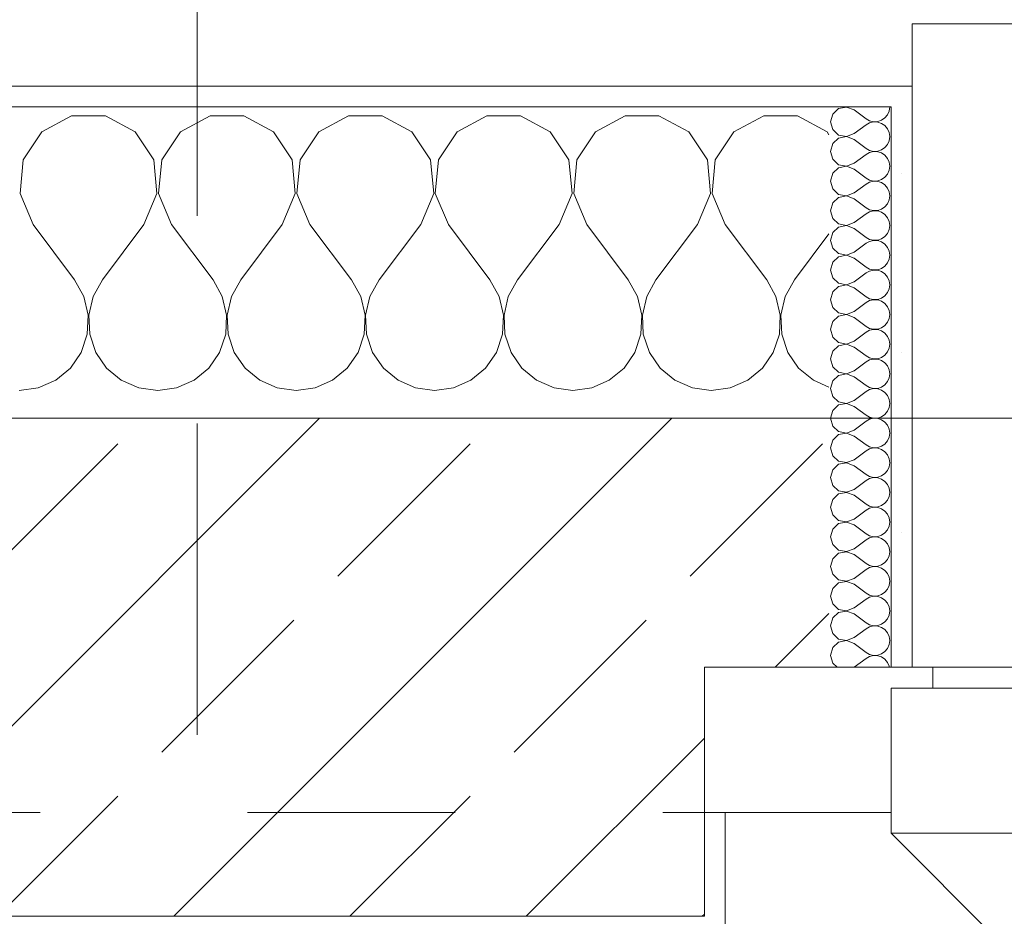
# Model space of a CAD drawing. Header units: metres. Extents: x -4 to 99, y -11 to 17.
# Tile 513 of 656: x 36.8 to 37.274, y 13.455 to 13.887. Entities that reach past the tile are written whole.
import ezdxf

# ---------------------------------------------------------------- set-up
doc = ezdxf.new("R2010")
doc.units = ezdxf.units.M
doc.header["$MEASUREMENT"] = 0
for name, pattern in [('Schnittlinie', [0.3, 0.15, -0.075, 0, -0.075]), ('Strichlinie eng', [0.115, 0.075, -0.04]), ('Untersicht', [0.1, 0.075, -0.025])]:
    doc.linetypes.add(name, pattern=pattern)
for name, color, linetype in [('152 - Bemaßung_ Beschriftung.Ausbau', 7, 'Continuous'), ('203 - Marker.Schnitt - Ausbaudetail SA', 7, 'Continuous'), ('603 - Struktur.Bodenplatte_ Decke Roh', 7, 'Continuous'), ('604 - Struktur.Wand Aussen', 7, 'Continuous'), ('Neubau_653 - Abdeckung.TB Verkofferung', 7, 'Continuous')]:
    doc.layers.add(name, color=color, linetype=linetype)
doc.styles.add('ERSTELLTER_STIL_2', font='txt')
doc.dimstyles.new('ERSTELLTER_STIL__2', dxfattribs={"dimtxt": 0.1, "dimasz": 0.0532, "dimexe": 0.18, "dimexo": 0.0625, "dimgap": 0, "dimtad": 1, "dimtih": 1, "dimtoh": 1, "dimzin": 0, "dimdsep": 46, "dimtxsty": 'ERSTELLTER_STIL_2', "dimblk": 'ARROWHEAD_2', "dimblk1": 'ARROWHEAD_2', "dimblk2": 'ARROWHEAD_2', "dimcen": 0.09, "dimse1": 1, "dimse2": 1, "dimclrd": 7, "dimclre": 7, "dimclrt": 7, "dimazin": 0, "dimtfac": 1, "dimtdec": 4, "dimtmove": 0, "dimatfit": 3, "dimfxl": 1, "dimtolj": 1, "dimtzin": 0, "dimarcsym": 0})
pattern_1 = [(0, (0, 0), (0, 0.08660254), [0, -0.05]), (0, (0.025, 0.0433), (0, 0.08660254), [0, -0.05])]

# ---------------------------------------------------------------- blocks, each defined once
blk = doc.blocks.new('*X38')
at = {"layer": '604 - Struktur.Wand Aussen', "color": 7, "linetype": 'Continuous', "lineweight": 5}
for p, q in [((36.82521, 13.84066), (36.8109, 13.83299)), ((36.84145, 13.84066), (36.82521, 13.84066)), ((36.85576, 13.83299), (36.84145, 13.84066)), ((36.89188, 13.84066), (36.87757, 13.83299)), ((36.90812, 13.84066), (36.89188, 13.84066)), ((36.92243, 13.83299), (36.90812, 13.84066)), ((36.95855, 13.84066), (36.94424, 13.83299)), ((36.97479, 13.84066), (36.95855, 13.84066)), ((36.9891, 13.83299), (36.97479, 13.84066)), ((37.02521, 13.84066), (37.0109, 13.83299)), ((37.04145, 13.84066), (37.02521, 13.84066)), ((37.05576, 13.83299), (37.04145, 13.84066)), ((37.09188, 13.84066), (37.07757, 13.83299)), ((37.10812, 13.84066), (37.09188, 13.84066)), ((37.12243, 13.83299), (37.10812, 13.84066)), ((37.15855, 13.84066), (37.14424, 13.83299)), ((37.17479, 13.84066), (37.15855, 13.84066)), ((37.1891, 13.83299), (37.17479, 13.84066)), ((36.8109, 13.83299), (36.80192, 13.81947)), ((36.86475, 13.81947), (36.85576, 13.83299)), ((36.87757, 13.83299), (36.86858, 13.81947)), ((36.93142, 13.81947), (36.92243, 13.83299)), ((36.94424, 13.83299), (36.93525, 13.81947)), ((36.99808, 13.81947), (36.9891, 13.83299)), ((37.0109, 13.83299), (37.00192, 13.81947)), ((37.06475, 13.81947), (37.05576, 13.83299)), ((37.07757, 13.83299), (37.06858, 13.81947)), ((37.13142, 13.81947), (37.12243, 13.83299)), ((37.14424, 13.83299), (37.13525, 13.81947)), ((37.19, 13.83163), (37.1891, 13.83299)), ((36.80192, 13.81947), (36.80038, 13.8033)), ((36.86629, 13.8033), (36.86475, 13.81947)), ((36.86858, 13.81947), (36.86705, 13.8033)), ((36.93295, 13.8033), (36.93142, 13.81947)), ((36.93525, 13.81947), (36.93371, 13.8033)), ((36.99962, 13.8033), (36.99808, 13.81947)), ((37.00192, 13.81947), (37.00038, 13.8033)), ((37.06629, 13.8033), (37.06475, 13.81947)), ((37.06858, 13.81947), (37.06705, 13.8033)), ((37.13295, 13.8033), (37.13142, 13.81947)), ((37.13525, 13.81947), (37.13371, 13.8033)), ((36.80038, 13.8033), (36.80667, 13.78833)), ((36.86, 13.78833), (36.86629, 13.8033)), ((36.86705, 13.8033), (36.87333, 13.78833)), ((36.92667, 13.78833), (36.93295, 13.8033)), ((36.93371, 13.8033), (36.94, 13.78833)), ((36.99333, 13.78833), (36.99962, 13.8033)), ((37.00038, 13.8033), (37.00667, 13.78833)), ((37.06, 13.78833), (37.06629, 13.8033)), ((37.06705, 13.8033), (37.07333, 13.78833)), ((37.12667, 13.78833), (37.13295, 13.8033)), ((37.13371, 13.8033), (37.14, 13.78833)), ((36.80667, 13.78833), (36.82667, 13.76167)), ((36.86, 13.78833), (36.84, 13.76167)), ((36.87333, 13.78833), (36.89333, 13.76167)), ((36.92667, 13.78833), (36.90667, 13.76167)), ((36.94, 13.78833), (36.96, 13.76167)), ((36.99333, 13.78833), (36.97333, 13.76167)), ((37.00667, 13.78833), (37.02667, 13.76167)), ((37.06, 13.78833), (37.04, 13.76167)), ((37.07333, 13.78833), (37.09333, 13.76167)), ((37.12667, 13.78833), (37.10667, 13.76167)), ((37.14, 13.78833), (37.16, 13.76167)), ((37.19, 13.78389), (37.17333, 13.76167)), ((36.83112, 13.75362), (36.82667, 13.76167)), ((36.84, 13.76167), (36.83555, 13.75362)), ((36.89778, 13.75362), (36.89333, 13.76167)), ((36.90667, 13.76167), (36.90222, 13.75362)), ((36.96445, 13.75362), (36.96, 13.76167)), ((36.97333, 13.76167), (36.96888, 13.75362)), ((37.03112, 13.75362), (37.02667, 13.76167)), ((37.04, 13.76167), (37.03555, 13.75362)), ((37.09778, 13.75362), (37.09333, 13.76167)), ((37.10667, 13.76167), (37.10222, 13.75362)), ((37.16445, 13.75362), (37.16, 13.76167)), ((37.17333, 13.76167), (37.16888, 13.75362)), ((36.8332, 13.74466), (36.83112, 13.75362)), ((36.83555, 13.75362), (36.83347, 13.74466)), ((36.89987, 13.74466), (36.89778, 13.75362)), ((36.90222, 13.75362), (36.90013, 13.74466)), ((36.96653, 13.74466), (36.96445, 13.75362)), ((36.96888, 13.75362), (36.9668, 13.74466)), ((37.0332, 13.74466), (37.03112, 13.75362)), ((37.03555, 13.75362), (37.03347, 13.74466)), ((37.09987, 13.74466), (37.09778, 13.75362)), ((37.10222, 13.75362), (37.10013, 13.74466)), ((37.16653, 13.74466), (37.16445, 13.75362)), ((37.16888, 13.75362), (37.1668, 13.74466)), ((36.83275, 13.73547), (36.8332, 13.74466)), ((36.83347, 13.74466), (36.83391, 13.73547)), ((36.89942, 13.73547), (36.89987, 13.74466)), ((36.90013, 13.74466), (36.90058, 13.73547)), ((36.96609, 13.73547), (36.96653, 13.74466)), ((36.9668, 13.74466), (36.96725, 13.73547)), ((37.03275, 13.73547), (37.0332, 13.74466)), ((37.03347, 13.74466), (37.03391, 13.73547)), ((37.09942, 13.73547), (37.09987, 13.74466)), ((37.10013, 13.74466), (37.10058, 13.73547)), ((37.16609, 13.73547), (37.16653, 13.74466)), ((37.1668, 13.74466), (37.16725, 13.73547)), ((36.82981, 13.72676), (36.83275, 13.73547)), ((36.83391, 13.73547), (36.83685, 13.72676)), ((36.89648, 13.72676), (36.89942, 13.73547)), ((36.90058, 13.73547), (36.90352, 13.72676)), ((36.96315, 13.72676), (36.96609, 13.73547)), ((36.96725, 13.73547), (36.97019, 13.72676)), ((37.02981, 13.72676), (37.03275, 13.73547)), ((37.03391, 13.73547), (37.03685, 13.72676)), ((37.09648, 13.72676), (37.09942, 13.73547)), ((37.10058, 13.73547), (37.10352, 13.72676)), ((37.16315, 13.72676), (37.16609, 13.73547)), ((37.16725, 13.73547), (37.17019, 13.72676)), ((36.82461, 13.71918), (36.82981, 13.72676)), ((36.83685, 13.72676), (36.84206, 13.71918)), ((36.89127, 13.71918), (36.89648, 13.72676)), ((36.90352, 13.72676), (36.90873, 13.71918)), ((36.95794, 13.71918), (36.96315, 13.72676)), ((36.97019, 13.72676), (36.97539, 13.71918)), ((37.02461, 13.71918), (37.02981, 13.72676)), ((37.03685, 13.72676), (37.04206, 13.71918)), ((37.09127, 13.71918), (37.09648, 13.72676)), ((37.10352, 13.72676), (37.10873, 13.71918)), ((37.15794, 13.71918), (37.16315, 13.72676)), ((37.17019, 13.72676), (37.17539, 13.71918)), ((36.81752, 13.71331), (36.82461, 13.71918)), ((36.84206, 13.71918), (36.84914, 13.71331)), ((36.88419, 13.71331), (36.89127, 13.71918)), ((36.90873, 13.71918), (36.91581, 13.71331)), ((36.95086, 13.71331), (36.95794, 13.71918)), ((36.97539, 13.71918), (36.98248, 13.71331)), ((37.01752, 13.71331), (37.02461, 13.71918)), ((37.04206, 13.71918), (37.04914, 13.71331)), ((37.08419, 13.71331), (37.09127, 13.71918)), ((37.10873, 13.71918), (37.11581, 13.71331)), ((37.15086, 13.71331), (37.15794, 13.71918)), ((37.17539, 13.71918), (37.18248, 13.71331)), ((36.80911, 13.7096), (36.81752, 13.71331)), ((36.84914, 13.71331), (36.85756, 13.7096)), ((36.87578, 13.7096), (36.88419, 13.71331)), ((36.91581, 13.71331), (36.92422, 13.7096)), ((36.94244, 13.7096), (36.95086, 13.71331)), ((36.98248, 13.71331), (36.99089, 13.7096)), ((37.00911, 13.7096), (37.01752, 13.71331)), ((37.04914, 13.71331), (37.05756, 13.7096)), ((37.07578, 13.7096), (37.08419, 13.71331)), ((37.11581, 13.71331), (37.12422, 13.7096)), ((37.14244, 13.7096), (37.15086, 13.71331)), ((37.18248, 13.71331), (37.19, 13.70999)), ((36.8, 13.70833), (36.80911, 13.7096)), ((36.85756, 13.7096), (36.86667, 13.70833)), ((36.86667, 13.70833), (36.87578, 13.7096)), ((36.92422, 13.7096), (36.93333, 13.70833)), ((36.93333, 13.70833), (36.94244, 13.7096)), ((36.99089, 13.7096), (37, 13.70833)), ((37, 13.70833), (37.00911, 13.7096)), ((37.05756, 13.7096), (37.06667, 13.70833)), ((37.06667, 13.70833), (37.07578, 13.7096)), ((37.12422, 13.7096), (37.13333, 13.70833)), ((37.13333, 13.70833), (37.14244, 13.7096))]:
    blk.add_line(p, q, dxfattribs=at)
blk = doc.blocks.new('*X66')
at = {"layer": '604 - Struktur.Wand Aussen', "color": 7, "linetype": 'Continuous', "lineweight": 5}
for p, q in [((37.19466, 13.84425), (37.19178, 13.84161)), ((37.1985, 13.84497), (37.19466, 13.84425)), ((37.20214, 13.84357), (37.1985, 13.84497)), ((37.21901, 13.84305), (37.21929, 13.845)), ((37.19178, 13.84161), (37.19071, 13.83786)), ((37.20214, 13.84357), (37.20786, 13.83929)), ((37.20786, 13.83929), (37.20958, 13.83833)), ((37.21534, 13.83861), (37.21696, 13.83973)), ((37.21696, 13.83973), (37.21822, 13.84124)), ((37.21822, 13.84124), (37.21901, 13.84305)), ((37.19071, 13.83786), (37.19178, 13.8341)), ((37.20214, 13.83214), (37.20786, 13.83643)), ((37.20958, 13.83738), (37.20786, 13.83643)), ((37.20958, 13.83833), (37.2115, 13.83789)), ((37.2115, 13.83783), (37.20958, 13.83738)), ((37.2115, 13.83789), (37.21347, 13.83798)), ((37.21347, 13.83773), (37.2115, 13.83783)), ((37.21347, 13.83798), (37.21534, 13.83861)), ((37.21534, 13.8371), (37.21347, 13.83773)), ((37.21696, 13.83599), (37.21534, 13.8371)), ((37.21822, 13.83447), (37.21696, 13.83599)), ((37.21901, 13.83267), (37.21822, 13.83447)), ((37.19178, 13.8341), (37.19466, 13.83147)), ((37.19466, 13.82996), (37.19178, 13.82733)), ((37.19466, 13.83147), (37.1985, 13.83074)), ((37.1985, 13.83069), (37.19466, 13.82996)), ((37.1985, 13.83074), (37.20214, 13.83214)), ((37.20214, 13.82929), (37.1985, 13.83069)), ((37.21929, 13.83071), (37.21901, 13.83267)), ((37.21901, 13.82876), (37.21929, 13.83071)), ((37.19178, 13.82733), (37.19071, 13.82357)), ((37.20214, 13.82929), (37.20786, 13.825)), ((37.20786, 13.825), (37.20958, 13.82405)), ((37.21534, 13.82433), (37.21696, 13.82544)), ((37.21696, 13.82544), (37.21822, 13.82696)), ((37.21822, 13.82696), (37.21901, 13.82876)), ((37.19071, 13.82357), (37.19178, 13.81982)), ((37.20214, 13.81786), (37.20786, 13.82214)), ((37.20958, 13.8231), (37.20786, 13.82214)), ((37.20958, 13.82405), (37.2115, 13.8236)), ((37.2115, 13.82354), (37.20958, 13.8231)), ((37.2115, 13.8236), (37.21347, 13.8237)), ((37.21347, 13.82345), (37.2115, 13.82354)), ((37.21347, 13.8237), (37.21534, 13.82433)), ((37.21534, 13.82282), (37.21347, 13.82345)), ((37.21696, 13.8217), (37.21534, 13.82282)), ((37.21822, 13.82018), (37.21696, 13.8217)), ((37.21901, 13.81838), (37.21822, 13.82018)), ((37.19178, 13.81982), (37.19466, 13.81718)), ((37.19466, 13.81567), (37.19178, 13.81304)), ((37.19466, 13.81718), (37.1985, 13.81646)), ((37.1985, 13.8164), (37.19466, 13.81567)), ((37.1985, 13.81646), (37.20214, 13.81786)), ((37.20214, 13.815), (37.1985, 13.8164)), ((37.21929, 13.81643), (37.21901, 13.81838)), ((37.21901, 13.81448), (37.21929, 13.81643)), ((37.19178, 13.81304), (37.19071, 13.80929)), ((37.20214, 13.815), (37.20786, 13.81071)), ((37.20786, 13.81071), (37.20958, 13.80976)), ((37.21534, 13.81004), (37.21696, 13.81116)), ((37.21696, 13.81116), (37.21822, 13.81267)), ((37.21822, 13.81267), (37.21901, 13.81448)), ((37.19071, 13.80929), (37.19178, 13.80553)), ((37.20214, 13.80357), (37.20786, 13.80786)), ((37.20958, 13.80881), (37.20786, 13.80786)), ((37.20958, 13.80976), (37.2115, 13.80931)), ((37.2115, 13.80926), (37.20958, 13.80881)), ((37.2115, 13.80931), (37.21347, 13.80941)), ((37.21347, 13.80916), (37.2115, 13.80926)), ((37.21347, 13.80941), (37.21534, 13.81004)), ((37.21534, 13.80853), (37.21347, 13.80916)), ((37.21696, 13.80742), (37.21534, 13.80853)), ((37.21822, 13.8059), (37.21696, 13.80742)), ((37.21901, 13.80409), (37.21822, 13.8059)), ((37.19178, 13.80553), (37.19466, 13.8029)), ((37.19466, 13.80139), (37.19178, 13.79876)), ((37.19466, 13.8029), (37.1985, 13.80217)), ((37.1985, 13.80211), (37.19466, 13.80139)), ((37.1985, 13.80217), (37.20214, 13.80357)), ((37.20214, 13.80071), (37.1985, 13.80211)), ((37.21929, 13.80214), (37.21901, 13.80409)), ((37.21901, 13.80019), (37.21929, 13.80214)), ((37.19178, 13.79876), (37.19071, 13.795)), ((37.20214, 13.80071), (37.20786, 13.79643)), ((37.20786, 13.79643), (37.20958, 13.79547)), ((37.21534, 13.79575), (37.21696, 13.79687)), ((37.21696, 13.79687), (37.21822, 13.79839)), ((37.21822, 13.79839), (37.21901, 13.80019)), ((37.19071, 13.795), (37.19178, 13.79124)), ((37.20214, 13.78929), (37.20786, 13.79357)), ((37.20958, 13.79453), (37.20786, 13.79357)), ((37.20958, 13.79547), (37.2115, 13.79503)), ((37.2115, 13.79497), (37.20958, 13.79453)), ((37.2115, 13.79503), (37.21347, 13.79512)), ((37.21347, 13.79488), (37.2115, 13.79497)), ((37.21347, 13.79512), (37.21534, 13.79575)), ((37.21534, 13.79425), (37.21347, 13.79488)), ((37.21696, 13.79313), (37.21534, 13.79425)), ((37.21822, 13.79161), (37.21696, 13.79313)), ((37.21901, 13.78981), (37.21822, 13.79161)), ((37.19178, 13.79124), (37.19466, 13.78861)), ((37.19466, 13.7871), (37.19178, 13.78447)), ((37.19466, 13.78861), (37.1985, 13.78789)), ((37.1985, 13.78783), (37.19466, 13.7871)), ((37.1985, 13.78789), (37.20214, 13.78929)), ((37.20214, 13.78643), (37.1985, 13.78783)), ((37.21929, 13.78786), (37.21901, 13.78981)), ((37.21901, 13.78591), (37.21929, 13.78786)), ((37.19178, 13.78447), (37.19071, 13.78071)), ((37.20214, 13.78643), (37.20786, 13.78214)), ((37.20786, 13.78214), (37.20958, 13.78119)), ((37.21534, 13.78147), (37.21696, 13.78258)), ((37.21696, 13.78258), (37.21822, 13.7841)), ((37.21822, 13.7841), (37.21901, 13.78591)), ((37.19071, 13.78071), (37.19178, 13.77696)), ((37.20214, 13.775), (37.20786, 13.77929)), ((37.20958, 13.78024), (37.20786, 13.77929)), ((37.20958, 13.78119), (37.2115, 13.78074)), ((37.2115, 13.78069), (37.20958, 13.78024)), ((37.2115, 13.78074), (37.21347, 13.78084)), ((37.21347, 13.78059), (37.2115, 13.78069)), ((37.21347, 13.78084), (37.21534, 13.78147)), ((37.21534, 13.77996), (37.21347, 13.78059)), ((37.21696, 13.77884), (37.21534, 13.77996)), ((37.21822, 13.77733), (37.21696, 13.77884)), ((37.19178, 13.77696), (37.19466, 13.77433)), ((37.19466, 13.77282), (37.19178, 13.77018)), ((37.19466, 13.77433), (37.1985, 13.7736)), ((37.1985, 13.77354), (37.19466, 13.77282)), ((37.1985, 13.7736), (37.20214, 13.775)), ((37.20214, 13.77214), (37.1985, 13.77354)), ((37.21901, 13.77552), (37.21822, 13.77733)), ((37.21929, 13.77357), (37.21901, 13.77552)), ((37.21901, 13.77162), (37.21929, 13.77357)), ((37.19178, 13.77018), (37.19071, 13.76643)), ((37.20214, 13.77214), (37.20786, 13.76786)), ((37.21534, 13.76718), (37.21696, 13.7683)), ((37.21696, 13.7683), (37.21822, 13.76982)), ((37.21822, 13.76982), (37.21901, 13.77162)), ((37.19071, 13.76643), (37.19178, 13.76267)), ((37.20214, 13.76071), (37.20786, 13.765)), ((37.20786, 13.76786), (37.20958, 13.7669)), ((37.20958, 13.76595), (37.20786, 13.765)), ((37.20958, 13.7669), (37.2115, 13.76646)), ((37.2115, 13.7664), (37.20958, 13.76595)), ((37.2115, 13.76646), (37.21347, 13.76655)), ((37.21347, 13.7663), (37.2115, 13.7664)), ((37.21347, 13.76655), (37.21534, 13.76718)), ((37.21534, 13.76567), (37.21347, 13.7663)), ((37.21696, 13.76456), (37.21534, 13.76567)), ((37.21822, 13.76304), (37.21696, 13.76456)), ((37.19178, 13.76267), (37.19466, 13.76004)), ((37.19466, 13.75853), (37.19178, 13.7559)), ((37.19466, 13.76004), (37.1985, 13.75931)), ((37.1985, 13.75926), (37.19466, 13.75853)), ((37.1985, 13.75931), (37.20214, 13.76071)), ((37.20214, 13.75786), (37.1985, 13.75926)), ((37.21901, 13.76124), (37.21822, 13.76304)), ((37.21929, 13.75929), (37.21901, 13.76124)), ((37.21901, 13.75733), (37.21929, 13.75929)), ((37.19178, 13.7559), (37.19071, 13.75214)), ((37.20214, 13.75786), (37.20786, 13.75357)), ((37.21534, 13.7529), (37.21696, 13.75401)), ((37.21696, 13.75401), (37.21822, 13.75553)), ((37.21822, 13.75553), (37.21901, 13.75733)), ((37.19071, 13.75214), (37.19178, 13.74839)), ((37.20214, 13.74643), (37.20786, 13.75071)), ((37.20786, 13.75357), (37.20958, 13.75262)), ((37.20958, 13.75167), (37.20786, 13.75071)), ((37.20958, 13.75262), (37.2115, 13.75217)), ((37.2115, 13.75211), (37.20958, 13.75167)), ((37.2115, 13.75217), (37.21347, 13.75227)), ((37.21347, 13.75202), (37.2115, 13.75211)), ((37.21347, 13.75227), (37.21534, 13.7529)), ((37.21534, 13.75139), (37.21347, 13.75202)), ((37.21696, 13.75027), (37.21534, 13.75139)), ((37.21822, 13.74876), (37.21696, 13.75027)), ((37.19178, 13.74839), (37.19466, 13.74575)), ((37.19466, 13.74425), (37.19178, 13.74161)), ((37.19466, 13.74575), (37.1985, 13.74503)), ((37.1985, 13.74497), (37.19466, 13.74425)), ((37.1985, 13.74503), (37.20214, 13.74643)), ((37.20214, 13.74357), (37.1985, 13.74497)), ((37.21901, 13.74695), (37.21822, 13.74876)), ((37.21929, 13.745), (37.21901, 13.74695)), ((37.21901, 13.74305), (37.21929, 13.745)), ((37.19178, 13.74161), (37.19071, 13.73786)), ((37.20214, 13.74357), (37.20786, 13.73929)), ((37.21534, 13.73861), (37.21696, 13.73973)), ((37.21696, 13.73973), (37.21822, 13.74124)), ((37.21822, 13.74124), (37.21901, 13.74305)), ((37.19071, 13.73786), (37.19178, 13.7341)), ((37.20214, 13.73214), (37.20786, 13.73643)), ((37.20786, 13.73929), (37.20958, 13.73833)), ((37.20958, 13.73738), (37.20786, 13.73643)), ((37.20958, 13.73833), (37.2115, 13.73789)), ((37.2115, 13.73783), (37.20958, 13.73738)), ((37.2115, 13.73789), (37.21347, 13.73798)), ((37.21347, 13.73773), (37.2115, 13.73783)), ((37.21347, 13.73798), (37.21534, 13.73861)), ((37.21534, 13.7371), (37.21347, 13.73773)), ((37.21696, 13.73599), (37.21534, 13.7371)), ((37.21822, 13.73447), (37.21696, 13.73599)), ((37.19178, 13.7341), (37.19466, 13.73147)), ((37.19466, 13.72996), (37.19178, 13.72733)), ((37.19466, 13.73147), (37.1985, 13.73074)), ((37.1985, 13.73069), (37.19466, 13.72996)), ((37.1985, 13.73074), (37.20214, 13.73214)), ((37.20214, 13.72929), (37.1985, 13.73069)), ((37.21901, 13.73267), (37.21822, 13.73447)), ((37.21929, 13.73071), (37.21901, 13.73267)), ((37.21901, 13.72876), (37.21929, 13.73071)), ((37.19178, 13.72733), (37.19071, 13.72357)), ((37.20214, 13.72929), (37.20786, 13.725)), ((37.21534, 13.72433), (37.21696, 13.72544)), ((37.21696, 13.72544), (37.21822, 13.72696)), ((37.21822, 13.72696), (37.21901, 13.72876)), ((37.19071, 13.72357), (37.19178, 13.71982)), ((37.20214, 13.71786), (37.20786, 13.72214)), ((37.20786, 13.725), (37.20958, 13.72405)), ((37.20958, 13.7231), (37.20786, 13.72214)), ((37.20958, 13.72405), (37.2115, 13.7236)), ((37.2115, 13.72354), (37.20958, 13.7231)), ((37.2115, 13.7236), (37.21347, 13.7237)), ((37.21347, 13.72345), (37.2115, 13.72354)), ((37.21347, 13.7237), (37.21534, 13.72433)), ((37.21534, 13.72282), (37.21347, 13.72345)), ((37.21696, 13.7217), (37.21534, 13.72282)), ((37.21822, 13.72018), (37.21696, 13.7217)), ((37.19178, 13.71982), (37.19466, 13.71718)), ((37.19466, 13.71718), (37.1985, 13.71646)), ((37.1985, 13.7164), (37.19466, 13.71567)), ((37.1985, 13.71646), (37.20214, 13.71786)), ((37.20214, 13.715), (37.1985, 13.7164)), ((37.21901, 13.71838), (37.21822, 13.72018)), ((37.21929, 13.71643), (37.21901, 13.71838)), ((37.21901, 13.71448), (37.21929, 13.71643)), ((37.19178, 13.71304), (37.19071, 13.70929)), ((37.19466, 13.71567), (37.19178, 13.71304)), ((37.20214, 13.715), (37.20786, 13.71071)), ((37.21534, 13.71004), (37.21696, 13.71116)), ((37.21696, 13.71116), (37.21822, 13.71267)), ((37.21822, 13.71267), (37.21901, 13.71448)), ((37.19071, 13.70929), (37.19178, 13.70553)), ((37.20214, 13.70357), (37.20786, 13.70786)), ((37.20786, 13.71071), (37.20958, 13.70976)), ((37.20958, 13.70881), (37.20786, 13.70786)), ((37.20958, 13.70976), (37.2115, 13.70931)), ((37.2115, 13.70926), (37.20958, 13.70881)), ((37.2115, 13.70931), (37.21347, 13.70941)), ((37.21347, 13.70916), (37.2115, 13.70926)), ((37.21347, 13.70941), (37.21534, 13.71004)), ((37.21534, 13.70853), (37.21347, 13.70916)), ((37.21696, 13.70742), (37.21534, 13.70853)), ((37.21822, 13.7059), (37.21696, 13.70742)), ((37.19178, 13.70553), (37.19466, 13.7029)), ((37.19466, 13.7029), (37.1985, 13.70217)), ((37.1985, 13.70211), (37.19466, 13.70139)), ((37.1985, 13.70217), (37.20214, 13.70357)), ((37.20214, 13.70071), (37.1985, 13.70211)), ((37.21901, 13.70409), (37.21822, 13.7059)), ((37.21929, 13.70214), (37.21901, 13.70409)), ((37.21901, 13.70019), (37.21929, 13.70214)), ((37.19178, 13.69876), (37.19071, 13.695)), ((37.19466, 13.70139), (37.19178, 13.69876)), ((37.20214, 13.70071), (37.20786, 13.69643)), ((37.21534, 13.69575), (37.21696, 13.69687)), ((37.21696, 13.69687), (37.21822, 13.69839)), ((37.21822, 13.69839), (37.21901, 13.70019)), ((37.19071, 13.695), (37.19178, 13.69124)), ((37.20214, 13.68929), (37.20786, 13.69357)), ((37.20786, 13.69643), (37.20958, 13.69547)), ((37.20958, 13.69453), (37.20786, 13.69357)), ((37.20958, 13.69547), (37.2115, 13.69503)), ((37.2115, 13.69497), (37.20958, 13.69453)), ((37.2115, 13.69503), (37.21347, 13.69512)), ((37.21347, 13.69488), (37.2115, 13.69497)), ((37.21347, 13.69512), (37.21534, 13.69575)), ((37.21534, 13.69425), (37.21347, 13.69488)), ((37.21696, 13.69313), (37.21534, 13.69425)), ((37.21822, 13.69161), (37.21696, 13.69313)), ((37.19178, 13.69124), (37.19466, 13.68861)), ((37.19466, 13.68861), (37.1985, 13.68789)), ((37.1985, 13.68783), (37.19466, 13.6871)), ((37.1985, 13.68789), (37.20214, 13.68929)), ((37.20214, 13.68643), (37.1985, 13.68783)), ((37.21901, 13.68981), (37.21822, 13.69161)), ((37.21929, 13.68786), (37.21901, 13.68981)), ((37.21901, 13.68591), (37.21929, 13.68786)), ((37.19178, 13.68447), (37.19071, 13.68071)), ((37.19466, 13.6871), (37.19178, 13.68447)), ((37.20214, 13.68643), (37.20786, 13.68214)), ((37.21534, 13.68147), (37.21696, 13.68258)), ((37.21696, 13.68258), (37.21822, 13.6841)), ((37.21822, 13.6841), (37.21901, 13.68591)), ((37.19071, 13.68071), (37.19178, 13.67696)), ((37.20214, 13.675), (37.20786, 13.67929)), ((37.20786, 13.68214), (37.20958, 13.68119)), ((37.20958, 13.68024), (37.20786, 13.67929)), ((37.20958, 13.68119), (37.2115, 13.68074)), ((37.2115, 13.68069), (37.20958, 13.68024)), ((37.2115, 13.68074), (37.21347, 13.68084)), ((37.21347, 13.68059), (37.2115, 13.68069)), ((37.21347, 13.68084), (37.21534, 13.68147)), ((37.21534, 13.67996), (37.21347, 13.68059)), ((37.21696, 13.67884), (37.21534, 13.67996)), ((37.21822, 13.67733), (37.21696, 13.67884)), ((37.19178, 13.67696), (37.19466, 13.67433)), ((37.19466, 13.67433), (37.1985, 13.6736)), ((37.1985, 13.67354), (37.19466, 13.67282)), ((37.1985, 13.6736), (37.20214, 13.675)), ((37.20214, 13.67214), (37.1985, 13.67354)), ((37.21901, 13.67552), (37.21822, 13.67733)), ((37.21929, 13.67357), (37.21901, 13.67552)), ((37.21901, 13.67162), (37.21929, 13.67357)), ((37.19178, 13.67018), (37.19071, 13.66643)), ((37.19466, 13.67282), (37.19178, 13.67018)), ((37.20214, 13.67214), (37.20786, 13.66786)), ((37.21534, 13.66718), (37.21696, 13.6683)), ((37.21696, 13.6683), (37.21822, 13.66982)), ((37.21822, 13.66982), (37.21901, 13.67162)), ((37.19071, 13.66643), (37.19178, 13.66267)), ((37.20214, 13.66071), (37.20786, 13.665)), ((37.20786, 13.66786), (37.20958, 13.6669)), ((37.20958, 13.66595), (37.20786, 13.665)), ((37.20958, 13.6669), (37.2115, 13.66646)), ((37.2115, 13.6664), (37.20958, 13.66595)), ((37.2115, 13.66646), (37.21347, 13.66655)), ((37.21347, 13.6663), (37.2115, 13.6664)), ((37.21347, 13.66655), (37.21534, 13.66718)), ((37.21534, 13.66567), (37.21347, 13.6663)), ((37.21696, 13.66456), (37.21534, 13.66567)), ((37.21822, 13.66304), (37.21696, 13.66456)), ((37.19178, 13.66267), (37.19466, 13.66004)), ((37.19466, 13.66004), (37.1985, 13.65931)), ((37.1985, 13.65926), (37.19466, 13.65853)), ((37.1985, 13.65931), (37.20214, 13.66071)), ((37.20214, 13.65786), (37.1985, 13.65926)), ((37.21901, 13.66124), (37.21822, 13.66304)), ((37.21929, 13.65929), (37.21901, 13.66124)), ((37.21901, 13.65733), (37.21929, 13.65929)), ((37.19178, 13.6559), (37.19071, 13.65214)), ((37.19466, 13.65853), (37.19178, 13.6559)), ((37.20214, 13.65786), (37.20786, 13.65357)), ((37.21696, 13.65401), (37.21822, 13.65553)), ((37.21822, 13.65553), (37.21901, 13.65733)), ((37.19071, 13.65214), (37.19178, 13.64839)), ((37.20214, 13.64643), (37.20786, 13.65071)), ((37.20786, 13.65357), (37.20958, 13.65262)), ((37.20958, 13.65167), (37.20786, 13.65071)), ((37.20958, 13.65262), (37.2115, 13.65217)), ((37.2115, 13.65211), (37.20958, 13.65167)), ((37.2115, 13.65217), (37.21347, 13.65227)), ((37.21347, 13.65202), (37.2115, 13.65211)), ((37.21347, 13.65227), (37.21534, 13.6529)), ((37.21534, 13.65139), (37.21347, 13.65202)), ((37.21534, 13.6529), (37.21696, 13.65401)), ((37.21696, 13.65027), (37.21534, 13.65139)), ((37.21822, 13.64876), (37.21696, 13.65027)), ((37.19178, 13.64839), (37.19466, 13.64575)), ((37.19466, 13.64575), (37.1985, 13.64503)), ((37.1985, 13.64497), (37.19466, 13.64425)), ((37.1985, 13.64503), (37.20214, 13.64643)), ((37.20214, 13.64357), (37.1985, 13.64497)), ((37.21901, 13.64695), (37.21822, 13.64876)), ((37.21929, 13.645), (37.21901, 13.64695)), ((37.21901, 13.64305), (37.21929, 13.645)), ((37.19178, 13.64161), (37.19071, 13.63786)), ((37.19466, 13.64425), (37.19178, 13.64161)), ((37.20214, 13.64357), (37.20786, 13.63929)), ((37.21696, 13.63973), (37.21822, 13.64124)), ((37.21822, 13.64124), (37.21901, 13.64305)), ((37.19071, 13.63786), (37.19178, 13.6341)), ((37.20214, 13.63214), (37.20786, 13.63643)), ((37.20786, 13.63929), (37.20958, 13.63833)), ((37.20958, 13.63738), (37.20786, 13.63643)), ((37.20958, 13.63833), (37.2115, 13.63789)), ((37.2115, 13.63783), (37.20958, 13.63738)), ((37.2115, 13.63789), (37.21347, 13.63798)), ((37.21347, 13.63773), (37.2115, 13.63783)), ((37.21347, 13.63798), (37.21534, 13.63861)), ((37.21534, 13.6371), (37.21347, 13.63773)), ((37.21534, 13.63861), (37.21696, 13.63973)), ((37.21696, 13.63599), (37.21534, 13.6371)), ((37.21822, 13.63447), (37.21696, 13.63599)), ((37.19178, 13.6341), (37.19466, 13.63147)), ((37.19466, 13.63147), (37.1985, 13.63074)), ((37.1985, 13.63069), (37.19466, 13.62996)), ((37.1985, 13.63074), (37.20214, 13.63214)), ((37.20214, 13.62929), (37.1985, 13.63069)), ((37.21901, 13.63267), (37.21822, 13.63447)), ((37.21929, 13.63071), (37.21901, 13.63267)), ((37.21901, 13.62876), (37.21929, 13.63071)), ((37.19178, 13.62733), (37.19071, 13.62357)), ((37.19466, 13.62996), (37.19178, 13.62733)), ((37.20214, 13.62929), (37.20786, 13.625)), ((37.21696, 13.62544), (37.21822, 13.62696)), ((37.21822, 13.62696), (37.21901, 13.62876)), ((37.19071, 13.62357), (37.19178, 13.61982)), ((37.20214, 13.61786), (37.20786, 13.62214)), ((37.20786, 13.625), (37.20958, 13.62405)), ((37.20958, 13.6231), (37.20786, 13.62214)), ((37.20958, 13.62405), (37.2115, 13.6236)), ((37.2115, 13.62354), (37.20958, 13.6231)), ((37.2115, 13.6236), (37.21347, 13.6237)), ((37.21347, 13.62345), (37.2115, 13.62354)), ((37.21347, 13.6237), (37.21534, 13.62433)), ((37.21534, 13.62282), (37.21347, 13.62345)), ((37.21534, 13.62433), (37.21696, 13.62544)), ((37.21696, 13.6217), (37.21534, 13.62282)), ((37.21822, 13.62018), (37.21696, 13.6217)), ((37.19178, 13.61982), (37.19466, 13.61718)), ((37.19466, 13.61718), (37.1985, 13.61646)), ((37.1985, 13.6164), (37.19466, 13.61567)), ((37.1985, 13.61646), (37.20214, 13.61786)), ((37.20214, 13.615), (37.1985, 13.6164)), ((37.21901, 13.61838), (37.21822, 13.62018)), ((37.21929, 13.61643), (37.21901, 13.61838)), ((37.21901, 13.61448), (37.21929, 13.61643)), ((37.19178, 13.61304), (37.19071, 13.60929)), ((37.19466, 13.61567), (37.19178, 13.61304)), ((37.20214, 13.615), (37.20786, 13.61071)), ((37.21696, 13.61116), (37.21822, 13.61267)), ((37.21822, 13.61267), (37.21901, 13.61448)), ((37.19071, 13.60929), (37.19178, 13.60553)), ((37.20214, 13.60357), (37.20786, 13.60786)), ((37.20786, 13.61071), (37.20958, 13.60976)), ((37.20958, 13.60881), (37.20786, 13.60786)), ((37.20958, 13.60976), (37.2115, 13.60931)), ((37.2115, 13.60926), (37.20958, 13.60881)), ((37.2115, 13.60931), (37.21347, 13.60941)), ((37.21347, 13.60916), (37.2115, 13.60926)), ((37.21347, 13.60941), (37.21534, 13.61004)), ((37.21534, 13.60853), (37.21347, 13.60916)), ((37.21534, 13.61004), (37.21696, 13.61116)), ((37.21696, 13.60742), (37.21534, 13.60853)), ((37.21822, 13.6059), (37.21696, 13.60742)), ((37.19178, 13.60553), (37.19466, 13.6029)), ((37.19466, 13.6029), (37.1985, 13.60217)), ((37.1985, 13.60211), (37.19466, 13.60139)), ((37.1985, 13.60217), (37.20214, 13.60357)), ((37.20214, 13.60071), (37.1985, 13.60211)), ((37.21901, 13.60409), (37.21822, 13.6059)), ((37.21929, 13.60214), (37.21901, 13.60409)), ((37.21901, 13.60019), (37.21929, 13.60214)), ((37.19178, 13.59876), (37.19071, 13.595)), ((37.19466, 13.60139), (37.19178, 13.59876)), ((37.20214, 13.60071), (37.20786, 13.59643)), ((37.21696, 13.59687), (37.21822, 13.59839)), ((37.21822, 13.59839), (37.21901, 13.60019)), ((37.19071, 13.595), (37.19178, 13.59124)), ((37.20214, 13.58929), (37.20786, 13.59357)), ((37.20786, 13.59643), (37.20958, 13.59547)), ((37.20958, 13.59453), (37.20786, 13.59357)), ((37.20958, 13.59547), (37.2115, 13.59503)), ((37.2115, 13.59497), (37.20958, 13.59453)), ((37.2115, 13.59503), (37.21347, 13.59512)), ((37.21347, 13.59488), (37.2115, 13.59497)), ((37.21347, 13.59512), (37.21534, 13.59575)), ((37.21534, 13.59425), (37.21347, 13.59488)), ((37.21534, 13.59575), (37.21696, 13.59687)), ((37.21696, 13.59313), (37.21534, 13.59425)), ((37.21822, 13.59161), (37.21696, 13.59313)), ((37.19178, 13.59124), (37.19466, 13.58861)), ((37.19466, 13.58861), (37.1985, 13.58789)), ((37.1985, 13.58783), (37.19466, 13.5871)), ((37.1985, 13.58789), (37.20214, 13.58929)), ((37.20214, 13.58643), (37.1985, 13.58783)), ((37.21901, 13.58981), (37.21822, 13.59161)), ((37.21929, 13.58786), (37.21901, 13.58981)), ((37.21901, 13.58591), (37.21929, 13.58786)), ((37.19178, 13.58447), (37.19071, 13.58071)), ((37.19466, 13.5871), (37.19178, 13.58447)), ((37.20214, 13.58643), (37.20786, 13.58214)), ((37.21696, 13.58258), (37.21822, 13.5841)), ((37.21822, 13.5841), (37.21901, 13.58591)), ((37.19071, 13.58071), (37.19178, 13.57696)), ((37.20214, 13.575), (37.20786, 13.57929)), ((37.20786, 13.58214), (37.20958, 13.58119)), ((37.20958, 13.58024), (37.20786, 13.57929)), ((37.20958, 13.58119), (37.2115, 13.58074)), ((37.2115, 13.58069), (37.20958, 13.58024)), ((37.2115, 13.58074), (37.21347, 13.58084)), ((37.21347, 13.58059), (37.2115, 13.58069)), ((37.21347, 13.58084), (37.21534, 13.58147)), ((37.21534, 13.57996), (37.21347, 13.58059)), ((37.21534, 13.58147), (37.21696, 13.58258)), ((37.21696, 13.57884), (37.21534, 13.57996)), ((37.21822, 13.57733), (37.21696, 13.57884)), ((37.19178, 13.57696), (37.19392, 13.575)), ((37.21901, 13.57552), (37.21822, 13.57733)), ((37.21909, 13.575), (37.21901, 13.57552))]:
    blk.add_line(p, q, dxfattribs=at)
blk = doc.blocks.new('*D247')
at = {"layer": '152 - Bemaßung_ Beschriftung.Ausbau', "color": 7, "linetype": 'Continuous', "lineweight": 5}
for p, q in [((35.94, 14.8025), (35.94, 14.9075)), ((37.13, 14.8025), (37.13, 14.9075)), ((35.96021, 14.89), (35.91979, 14.82)), ((37.15021, 14.89), (37.10979, 14.82)), ((35.94, 14.855), (37.13, 14.855))]:
    blk.add_line(p, q, dxfattribs=at)
at = {"layer": '152 - Bemaßung_ Beschriftung.Ausbau', "color": 7, "lineweight": 5, "insert": (36.40197, 14.875), "char_height": 0.1, "attachment_point": 7, "style": 'ERSTELLTER_STIL_2'}
blk.add_mtext('\\A1;{\\pql;\\fArial|b0|i0|c0|p38;1,19}', dxfattribs=at)
blk = doc.blocks.new('ARROWHEAD_2')
at = {"color": 0, "linetype": 'Continuous', "lineweight": 0}
for p, q in [((-0.3781, -0.655), (0.3781, 0.655)), ((0, 0), (-1, 0))]:
    blk.add_line(p, q, dxfattribs=at)
blk = doc.blocks.new('*D248')
at = {"layer": '152 - Bemaßung_ Beschriftung.Ausbau', "color": 7, "linetype": 'Continuous', "lineweight": 5}
for p, q in [((37.13, 14.8025), (37.13, 14.9075)), ((39.53, 14.8025), (39.53, 14.9075)), ((37.15021, 14.89), (37.10979, 14.82)), ((39.55021, 14.89), (39.50979, 14.82)), ((37.13, 14.855), (39.53, 14.855))]:
    blk.add_line(p, q, dxfattribs=at)
at = {"layer": '152 - Bemaßung_ Beschriftung.Ausbau', "color": 7, "lineweight": 5, "char_height": 0.1, "attachment_point": 7, "style": 'ERSTELLTER_STIL_2'}
for s, insert in [('\\A1;{\\pql;\\fArial|b0|i0|c0|p38;2,40}', (38.19697, 14.875)), ('\\A1;{\\pql;\\fArial|b0|i0|c0|p38;2,01}', (38.19697, 14.735))]:
    blk.add_mtext(s, dxfattribs=dict(at, insert=insert))
blk = doc.blocks.new('*D281')
at = {"layer": '152 - Bemaßung_ Beschriftung.Ausbau', "color": 7, "linetype": 'Continuous', "lineweight": 5}
for p, q in [((36.61, 15.3025), (36.61, 15.4075)), ((40.05, 15.3025), (40.05, 15.4075)), ((36.63021, 15.39), (36.58979, 15.32)), ((40.07021, 15.39), (40.02979, 15.32)), ((36.61, 15.355), (40.05, 15.355))]:
    blk.add_line(p, q, dxfattribs=at)
at = {"layer": '152 - Bemaßung_ Beschriftung.Ausbau', "color": 7, "lineweight": 5, "char_height": 0.1, "attachment_point": 7, "style": 'ERSTELLTER_STIL_2'}
for s, insert in [('\\A1;{\\pql;\\fArial|b0|i0|c0|p38;3,44}', (38.12109, 15.375)), ('\\A1;{\\pql;\\fArial|b0|i0|c0|p38;16}', (39.878, 15.375))]:
    blk.add_mtext(s, dxfattribs=dict(at, insert=insert))
blk = doc.blocks.new('*D320')
at = {"layer": '152 - Bemaßung_ Beschriftung.Ausbau', "color": 7, "linetype": 'Continuous', "lineweight": 5}
for p, q in [((36.67999, 15.8025), (36.67999, 15.9075)), ((39.97999, 15.8025), (39.97999, 15.9075)), ((36.7002, 15.89), (36.65978, 15.82)), ((40.0002, 15.89), (39.95978, 15.82)), ((36.67999, 15.855), (39.97999, 15.855))]:
    blk.add_line(p, q, dxfattribs=at)
at = {"layer": '152 - Bemaßung_ Beschriftung.Ausbau', "color": 7, "lineweight": 5, "insert": (38.19696, 15.875), "char_height": 0.1, "attachment_point": 7, "style": 'ERSTELLTER_STIL_2'}
blk.add_mtext('\\A1;{\\pql;\\fArial|b0|i0|c0|p38;3,30}', dxfattribs=at)

msp = doc.modelspace()

# ---------------------------------------------------------------- hatches: boundary and pattern name
at = {"layer": '604 - Struktur.Wand Aussen', "linetype": 'Continuous', "lineweight": 0, "true_color": 0x000000}
h = msp.add_hatch(dxfattribs=at)
h.set_pattern_fill('Verputz_0001', color=18, style=0, pattern_type=2)
h.set_pattern_definition(pattern_1)
h.paths.add_polyline_path([(35.85, 13.855), (35.85, 13.845), (37.22, 13.845), (37.22, 13.855)])
h = msp.add_hatch(dxfattribs=at)
h.set_pattern_fill('Verputz_0001', color=18, style=0, pattern_type=2)
h.set_pattern_definition(pattern_1)
h.paths.add_polyline_path([(37.22, 13.855), (37.22, 13.575), (37.23, 13.575), (37.23, 13.855)])
h = msp.add_hatch(dxfattribs=at)
h.set_pattern_fill('Beton__Stahlbeton_0001', color=18, style=0, pattern_type=2)
h.set_pattern_definition([(45, (0, 0), (-0.0848528, 0.0848528), []), (45, (-0.04243, 0.04243), (-0.0848528, 0.0848528), [0.09, -0.03])])
h.paths.add_polyline_path([(35.88, 13.695), (35.88, 13.575), (35.94, 13.575), (35.94, 13.505), (35.94, 13.455), (37.13, 13.455), (37.13, 13.505), (37.13, 13.575), (37.19, 13.575), (37.19, 13.695)])
h = msp.add_hatch(dxfattribs=at)
h.set_pattern_fill('Gips_0001', color=18, style=0, pattern_type=2)
h.set_pattern_definition([(45, (0, 0), (-0.01767767, 0.01767767), [0, -0.025])])
h.paths.add_polyline_path([(37.13, 13.445), (37.14, 13.445), (37.14, 13.505), (37.13, 13.505)])

# ---------------------------------------------------------------- linework, layer by layer
at = {"layer": '203 - Marker.Schnitt - Ausbaudetail SA', "color": 7, "linetype": 'Schnittlinie', "lineweight": 13}
msp.add_line((36.88568, 14.1425), (36.88568, 12.66298), dxfattribs=at)
at = {"layer": '603 - Struktur.Bodenplatte_ Decke Roh', "color": 7, "linetype": 'Continuous', "lineweight": 18, "flags": 128}
msp.add_lwpolyline([(62.27503, 0.005), (62.27503, 13.695), (50.77999, 13.695), (50.77999, 13.455), (50.77999, 12.99998), (50.84002, 12.99998), (50.84002, 8.58498), (49.03003, 8.58498), (49.03003, 8.72498), (47.41002, 8.72498), (47.41002, 12.99998), (47.47999, 12.99998), (47.47999, 13.455), (47.47999, 13.695), (14.77999, 13.695)], dxfattribs=at)
at = {"layer": '604 - Struktur.Wand Aussen', "color": 7, "linetype": 'Continuous', "lineweight": 9}
for p, q in [((39.43, 13.885), (37.23, 13.885)), ((37.23, 13.885), (37.23, 13.855)), ((37.22, 13.495), (37.63719, 13.07781))]:
    msp.add_line(p, q, dxfattribs=at)
at = {"layer": '604 - Struktur.Wand Aussen', "color": 7, "linetype": 'Continuous', "lineweight": 5}
for p, q in [((37.22, 13.855), (37.23, 13.855)), ((37.23, 13.855), (37.23, 13.845)), ((37.23, 13.855), (37.23, 13.845)), ((37.19, 13.845), (35.88, 13.845)), ((37.19, 13.845), (37.22, 13.845)), ((37.22, 13.575), (37.22, 13.845)), ((37.22, 13.845), (37.22, 13.575)), ((37.23, 13.845), (37.23, 13.705)), ((37.23, 13.845), (37.23, 13.705)), ((37.23, 13.705), (37.23, 13.695)), ((37.23, 13.705), (37.23, 13.695)), ((37.23, 13.695), (37.23, 13.575)), ((37.23, 13.695), (37.23, 13.575)), ((37.19, 13.575), (37.22, 13.575)), ((37.19, 13.575), (37.22, 13.575)), ((37.19, 13.575), (37.22, 13.575)), ((37.22, 13.575), (37.23, 13.575)), ((37.22, 13.575), (37.23, 13.575)), ((37.22, 13.575), (37.23, 13.575)), ((37.13, 13.505), (37.14, 13.505)), ((37.13, 13.505), (37.14, 13.505)), ((37.13, 13.505), (37.14, 13.505)), ((37.14, 13.505), (37.14, 13.455)), ((37.14, 13.505), (37.14, 13.455)), ((37.14, 13.455), (37.14, 13.445)), ((37.14, 13.455), (37.14, 13.445))]:
    msp.add_line(p, q, dxfattribs=at)
at = {"layer": '604 - Struktur.Wand Aussen', "color": 7, "linetype": 'Strichlinie eng', "lineweight": 9}
msp.add_line((39.43, 13.855), (37.23, 13.855), dxfattribs=at)
at = {"layer": '604 - Struktur.Wand Aussen', "color": 7, "linetype": 'Continuous', "lineweight": 13}
for p, q in [((37.19, 13.695), (35.88, 13.695)), ((37.19, 13.575), (37.13, 13.575)), ((37.13, 13.575), (37.13, 13.505)), ((37.13, 13.575), (37.24, 13.575)), ((37.13, 13.575), (37.13, 13.505)), ((37.13, 13.575), (37.13, 13.505)), ((37.19, 13.575), (37.13, 13.575)), ((37.19, 13.575), (37.13, 13.575)), ((37.24, 13.575), (37.79, 13.575)), ((37.24, 13.575), (37.24, 13.565)), ((37.24, 13.565), (37.22, 13.565)), ((37.22, 13.565), (37.22, 13.505)), ((37.22, 13.495), (37.22, 13.565)), ((37.22, 13.565), (37.3, 13.565)), ((37.13, 13.455), (37.13, 13.505)), ((37.22, 13.505), (37.13, 13.505)), ((37.3, 13.495), (37.22, 13.495)), ((35.94, 13.455), (37.13, 13.455))]:
    msp.add_line(p, q, dxfattribs=at)
at = {"layer": '604 - Struktur.Wand Aussen', "color": 7, "linetype": 'Continuous', "lineweight": 5, "flags": 128}
msp.add_lwpolyline([(37.22, 13.855), (35.85, 13.855)], dxfattribs=at)
at = {"layer": 'Neubau_653 - Abdeckung.TB Verkofferung', "color": 1, "linetype": 'Untersicht', "lineweight": 9}
msp.add_line((15.11, 13.50498), (47.24003, 13.50498), dxfattribs=at)

# ---------------------------------------------------------------- block references
at = {"layer": '604 - Struktur.Wand Aussen', "color": 7, "lineweight": 18}
for name in ['*X66', '*X38']:
    msp.add_blockref(name, (0, 0), dxfattribs=at)

# ---------------------------------------------------------------- dimensions: what is measured, and where the dimension line sits
at = {"layer": '152 - Bemaßung_ Beschriftung.Ausbau', "color": 7, "linetype": 'Continuous', "lineweight": 5}
for base, p1, p2, picture, middle in [((39.97999, 15.855), (36.67999, 12.99998), (39.97999, 12.99998), '*D320', (38.32684, 15.925)), ((40.05, 15.355), (36.61, 10.55249), (40.05, 10.74498), '*D281', (38.25097, 15.425)), ((37.13, 14.855), (35.94, 13.575), (37.13, 13.575), '*D247', (36.53185, 14.925)), ((39.53, 14.855), (37.13, 13.575), (39.53, 13.575), '*D248', (38.32685, 14.925))]:
    dim = msp.add_linear_dim(base=base, p1=p1, p2=p2, dimstyle='ERSTELLTER_STIL__2', dxfattribs=at)
    dim.commit()
    dim.dimension.update_dxf_attribs({"geometry": picture, "text_midpoint": middle, "dimtype": 160})

doc.saveas('drawing.dxf')
